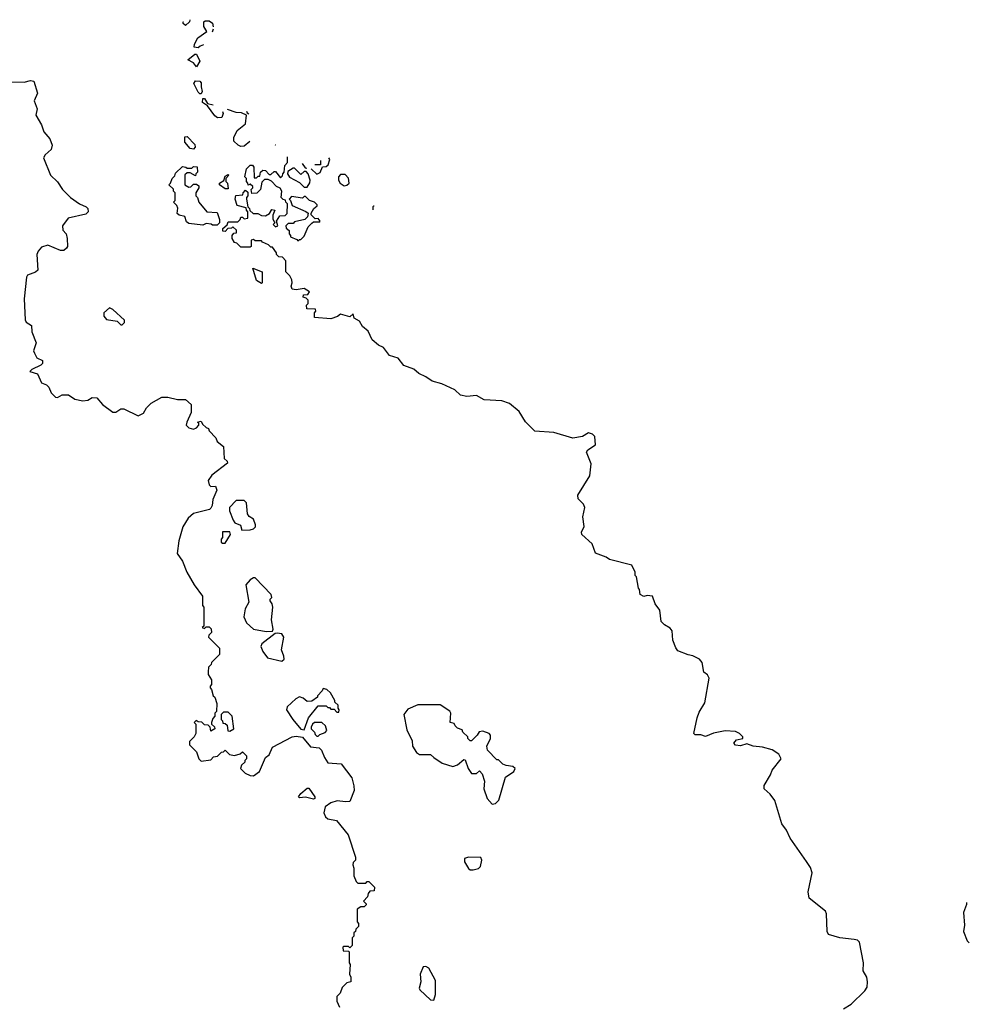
# Model space of a CAD drawing. Extents: x 1793424 to 1900092, y 321114 to 470632.
# Tile 292 of 292: x 1883076 to 1889083, y 442154 to 448379. Entities that reach past the tile are written whole.
import ezdxf

# ---------------------------------------------------------------- set-up
doc = ezdxf.new("R2010")
doc.units = 0

msp = doc.modelspace()

# ---------------------------------------------------------------- linework, layer by layer
at = {"layer": '0CON05XD'}
for points in [[(1884152.8, 448378.8), (1884150, 448365), (1884125, 448342.5), (1884110, 448355), (1884110, 448365), (1884111.3, 448366.3)], [(1884237.9, 448219.3), (1884218.3, 448211.7), (1884205, 448200), (1884180, 448205), (1884182.5, 448225), (1884202.5, 448265), (1884260, 448305), (1884240, 448335), (1884240, 448365), (1884248.3, 448371.7), (1884275, 448372.5), (1884296.1, 448356.1), (1884300.5, 448334.7)], [(1884299.8, 448317.9), (1884293.5, 448300.9)], [(1884195, 448080), (1884176.4, 448106.4), (1884140, 448125), (1884185, 448160), (1884195, 448160), (1884216.1, 448116.1), (1884195, 448080)], [(1882925, 447985.8), (1883104.6, 447984.6), (1883145, 447994.7), (1883165, 447989.2), (1883188.1, 447915), (1883167.3, 447865), (1883187.1, 447815), (1883178.1, 447775), (1883213.2, 447713.2), (1883229.6, 447669.6), (1883266.9, 447625), (1883280.5, 447585), (1883275, 447558), (1883238, 447525), (1883225.8, 447505), (1883270, 447395), (1883314.2, 447354.2), (1883345.9, 447305.9), (1883396.7, 447255), (1883453.9, 447213.9), (1883497.5, 447195), (1883506.7, 447185), (1883510, 447165), (1883495, 447150), (1883383.3, 447125), (1883347.5, 447075), (1883348.3, 447048.3), (1883370, 447025), (1883376.4, 446996.4), (1883377.5, 446945), (1883372.5, 446935), (1883355, 446920), (1883335, 446920), (1883255, 446953.8), (1883215, 446940), (1883192, 446915), (1883183.8, 446895), (1883190, 446795), (1883177, 446783), (1883126.2, 446763.8), (1883118.3, 446751.7), (1883103.8, 446615), (1883110.7, 446480.7), (1883117, 446467), (1883150, 446445), (1883152.5, 446405), (1883180, 446335), (1883164.1, 446285.9), (1883169.7, 446269.7), (1883185, 446240), (1883220, 446225), (1883220, 446205), (1883210, 446195), (1883153.3, 446166.7), (1883140, 446155), (1883189.3, 446139.3), (1883213.6, 446083.6), (1883245, 446070), (1883260, 446055), (1883275, 446020), (1883301.7, 445991.7), (1883315, 445990), (1883345, 446007.5), (1883385, 446007.5), (1883425, 445980), (1883475, 445970), (1883506.4, 445973.6), (1883535, 445990), (1883565, 445987.5), (1883600, 445945), (1883665, 445897.5), (1883685, 445897.5), (1883715, 445917.5), (1883735, 445917.5), (1883826.4, 445873.6), (1883859.3, 445890.7), (1883877.5, 445925), (1883907.5, 445955), (1883975, 445993.3), (1884013, 445993), (1884075, 445977.5), (1884125, 445977.5), (1884160, 445945), (1884160, 445895), (1884132.5, 445835), (1884130, 445815), (1884145, 445797.5), (1884175, 445790), (1884195, 445797.5), (1884210, 445815), (1884210, 445825), (1884200, 445835), (1884225, 445840), (1884231.7, 445821.7), (1884255, 445800), (1884270, 445795), (1884275, 445780), (1884316.1, 445736.1), (1884325, 445712.5), (1884365, 445680), (1884370, 445605), (1884388.3, 445588.3), (1884390, 445575), (1884290.7, 445499.3), (1884267.5, 445465), (1884275, 445437.5), (1884285, 445427.5), (1884315, 445430), (1884322.5, 445405), (1884297.5, 445345), (1884293, 445307), (1884285, 445290), (1884277, 445283), (1884175, 445257.5), (1884141.7, 445228.3), (1884108.3, 445171.7), (1884082.5, 445085), (1884073, 445003), (1884106.1, 444956.1), (1884133.3, 444885), (1884180, 444805), (1884232.5, 444735), (1884232.5, 444675), (1884240, 444665), (1884240, 444545), (1884230, 444535), (1884245, 444530), (1884255, 444540), (1884275, 444540), (1884288.3, 444528.3), (1884290, 444505), (1884271.7, 444488.3), (1884270, 444475), (1884340, 444405), (1884340, 444365), (1884290, 444315), (1884287, 444303), (1884270, 444285), (1884267.5, 444255), (1884268.3, 444238.3), (1884290, 444205), (1884290, 444175), (1884280, 444165), (1884280, 444155), (1884290, 444145), (1884300, 444105), (1884310, 444095), (1884322.5, 444055), (1884320, 444005), (1884310, 443995), (1884310, 443975), (1884298.3, 443961.7), (1884290, 443935), (1884290, 443925), (1884308.3, 443908.3), (1884310, 443895), (1884285, 443880), (1884280, 443905), (1884268.3, 443918.3), (1884245, 443920), (1884228.3, 443938.3), (1884205, 443940), (1884191.7, 443948.3), (1884180, 443935), (1884190, 443925), (1884190, 443865), (1884180, 443845), (1884150, 443815), (1884150, 443795), (1884195, 443750), (1884210, 443705), (1884225, 443690), (1884285, 443700), (1884301.7, 443718.3), (1884328.3, 443721.7), (1884351.7, 443748.3), (1884365, 443750), (1884375, 443760), (1884403, 443733), (1884435, 443727.5), (1884471.7, 443738.3), (1884485, 443750), (1884510, 443725), (1884510, 443705), (1884500, 443695), (1884500, 443685), (1884480, 443665), (1884472.5, 443645), (1884502.5, 443615), (1884535, 443600), (1884555, 443598.8), (1884593.6, 443626.4), (1884630, 443715), (1884655, 443730), (1884675, 443780), (1884800, 443845), (1884825, 443850), (1884865, 443842.5), (1884915, 443782.5), (1884970, 443775), (1884985, 443760), (1885003.3, 443713.3), (1885025, 443680), (1885110, 443675), (1885176.7, 443585), (1885190, 443535), (1885190.8, 443505), (1885165, 443436.7), (1885136.1, 443433.9), (1885085, 443441.2), (1885045, 443428), (1885007.7, 443402.3), (1885000.8, 443365), (1885009.5, 443339.5), (1885025, 443326.7), (1885080, 443315), (1885153.3, 443225), (1885200, 443085), (1885200, 443065), (1885185, 443050), (1885182.5, 443035), (1885190, 443015), (1885190, 442965), (1885205, 442930), (1885215, 442920), (1885265, 442920), (1885275, 442930), (1885285, 442930), (1885320, 442895), (1885318.3, 442871.7), (1885291.7, 442868.3), (1885280, 442855), (1885277, 442833), (1885250, 442805), (1885268.3, 442788.3), (1885268.3, 442781.7), (1885255, 442770), (1885235, 442770), (1885210, 442755), (1885210, 442675), (1885220, 442665), (1885220, 442645), (1885201.7, 442628.3), (1885200, 442615), (1885190, 442605), (1885190, 442585), (1885180, 442575), (1885180, 442525), (1885165, 442510), (1885155, 442520), (1885125, 442520), (1885120, 442515), (1885121.7, 442491.7), (1885155, 442490), (1885160, 442485), (1885160, 442415), (1885167.5, 442405), (1885162.5, 442345), (1885170, 442325), (1885170, 442295), (1885145, 442290), (1885115, 442260), (1885102.5, 442225), (1885083, 442203), (1885083, 442173), (1885100, 442135)], [(1884225, 447910), (1884215, 447910), (1884205, 447920), (1884177.5, 447975), (1884188.3, 447991.7), (1884215, 447990), (1884225, 447980), (1884223.3, 447953.3), (1884230, 447925), (1884225, 447910)], [(1884358.3, 447798.1), (1884362.5, 447785), (1884355, 447760), (1884328.3, 447758.3), (1884310.7, 447770.7), (1884263.3, 447833.3), (1884232.5, 447855), (1884235, 447880), (1884245, 447880), (1884265, 447850), (1884300.6, 447840.7)], [(1884531.9, 447607.7), (1884495, 447580), (1884475, 447576.7), (1884457.5, 447585), (1884431.7, 447611.7), (1884430, 447635), (1884450.7, 447679.3), (1884505, 447720), (1884510, 447775), (1884479.2, 447789.2), (1884445, 447792), (1884390, 447810), (1884390.3, 447811.7)], [(1884510.3, 447801.3), (1884515, 447790), (1884525.4, 447783.1)], [(1884175, 447560), (1884153.6, 447563.6), (1884120, 447605), (1884121.7, 447638.3), (1884135, 447640), (1884185, 447590), (1884187, 447573), (1884175, 447560)], [(1884693.9, 447585.3), (1884691.7, 447588.3), (1884693.2, 447588.5)], [(1884435, 446970), (1884420, 446995), (1884420, 447015), (1884431.7, 447028.3), (1884448.3, 447031.7), (1884448.3, 447048.3), (1884425, 447070), (1884415, 447060), (1884391.7, 447058.3), (1884375, 447040), (1884361.7, 447041.7), (1884361.7, 447058.3), (1884388.3, 447081.7), (1884395, 447100), (1884455, 447100), (1884470, 447115), (1884475, 447130), (1884485, 447130), (1884495, 447120), (1884520, 447125), (1884520, 447165), (1884510, 447175), (1884508.3, 447188.3), (1884452.5, 447205), (1884440, 447245), (1884443, 447267), (1884488.3, 447271.7), (1884490, 447285), (1884505, 447300), (1884518.3, 447288.3), (1884520, 447265), (1884510, 447255), (1884510, 447245), (1884520, 447195), (1884530, 447185), (1884531.7, 447171.7), (1884553, 447153), (1884583, 447153), (1884605, 447140), (1884631.7, 447138.3), (1884656.4, 447153.6), (1884671.7, 447178.3), (1884690, 447175), (1884677, 447143), (1884677, 447117), (1884690, 447095), (1884680, 447085), (1884695, 447070), (1884710, 447075), (1884700, 447105), (1884721.7, 447138.3), (1884755, 447140), (1884767, 447153), (1884770, 447215), (1884760, 447225), (1884758.3, 447238.3), (1884741.7, 447241.7), (1884730, 447255), (1884733.3, 447295), (1884723.9, 447313.9), (1884700, 447325), (1884668.3, 447358.3), (1884647.5, 447367.5), (1884625, 447367.5), (1884608.3, 447351.7), (1884600, 447305), (1884577, 447283), (1884545, 447280), (1884540, 447305), (1884550, 447315), (1884550, 447325), (1884535, 447340), (1884521.7, 447331.7), (1884520, 447345), (1884510, 447355), (1884510, 447375), (1884500, 447385), (1884510, 447435), (1884535, 447460), (1884548.3, 447458.3), (1884557, 447447), (1884560, 447380), (1884575, 447380), (1884585, 447390), (1884595, 447390), (1884600, 447415), (1884615, 447427.5), (1884630, 447425), (1884655, 447400), (1884665, 447400), (1884685, 447420), (1884695, 447420), (1884725, 447380), (1884738.3, 447391.7), (1884740, 447405), (1884750, 447415), (1884753, 447457), (1884770, 447475), (1884770, 447512.8)], [(1884863.5, 447469.6), (1884881.7, 447441.7), (1884891.8, 447440.7)], [(1884919.8, 447436.9), (1884955, 447402.5), (1884976.4, 447413.6), (1884991.7, 447448.3), (1885015, 447450), (1885028.3, 447461.7), (1885037.5, 447495), (1885031.6, 447505.1)], [(1884978.8, 447489.6), (1884978.3, 447461.7), (1884943.3, 447460.3)], [(1884325, 447080), (1884295, 447080), (1884287, 447087), (1884255, 447090), (1884235, 447080), (1884145, 447090), (1884131.7, 447101.7), (1884120, 447135), (1884085, 447142.5), (1884073, 447153), (1884077, 447187), (1884070, 447205), (1884050, 447225), (1884060, 447235), (1884060, 447285), (1884050, 447295), (1884048.3, 447308.3), (1884020, 447335), (1884030, 447345), (1884040, 447375), (1884058.3, 447391.7), (1884061.7, 447408.3), (1884105, 447450), (1884127, 447447), (1884135, 447440), (1884165, 447440), (1884175, 447450), (1884198.3, 447448.3), (1884200, 447415), (1884190, 447405), (1884188.3, 447391.7), (1884155, 447410), (1884135, 447410), (1884121.7, 447398.3), (1884120, 447335), (1884145, 447320), (1884158.3, 447321.7), (1884175, 447340), (1884195, 447340), (1884208.3, 447328.3), (1884210, 447315), (1884190, 447285), (1884190, 447265), (1884200, 447255), (1884210, 447225), (1884260, 447165), (1884325, 447160), (1884340, 447115), (1884340, 447095), (1884325, 447080)], [(1884395, 447310), (1884375, 447310), (1884340, 447335), (1884340, 447345), (1884368.3, 447361.7), (1884375, 447390), (1884395, 447400), (1884400, 447395), (1884380, 447375), (1884380, 447355), (1884390, 447345), (1884395, 447310)], [(1884895, 447320), (1884911.7, 447348.3), (1884912.5, 447365), (1884900, 447405), (1884888.3, 447418.3), (1884875, 447420), (1884855, 447400), (1884815, 447440), (1884805, 447440), (1884771.7, 447418.3), (1884770, 447405), (1884783.6, 447383.6), (1884845, 447350), (1884875, 447320), (1884895, 447320)], [(1885128.3, 447328.3), (1885145, 447332.5), (1885160, 447345), (1885157, 447377), (1885135, 447400), (1885105, 447400), (1885092.5, 447385), (1885092.5, 447365), (1885102.5, 447345), (1885128.3, 447328.3)], [(1884835, 446980), (1884845, 446990), (1884855, 446990), (1884875, 447010), (1884901.7, 447068.3), (1884925, 447092.5), (1884935, 447100), (1884975, 447100), (1884977.5, 447105), (1884965, 447122.5), (1884945, 447120), (1884920, 447145), (1884920, 447155), (1884937.5, 447185), (1884958.3, 447201.7), (1884958.3, 447208.3), (1884940, 447225), (1884910, 447235), (1884885, 447260), (1884875, 447260), (1884865, 447250), (1884795, 447260), (1884780, 447245), (1884790, 447235), (1884800, 447205), (1884886.7, 447166.7), (1884900, 447155), (1884896.7, 447133.3), (1884880, 447115), (1884815, 447100), (1884805, 447090), (1884775, 447090), (1884760, 447075), (1884761.7, 447061.7), (1884780, 447045), (1884780, 447025), (1884790, 447015), (1884790, 447005), (1884828.3, 446988.3), (1884835, 446980)], [(1885319.1, 447199.5), (1885315, 447200), (1885310, 447195), (1885310, 447176.8)], [(1888287.5, 442125), (1888335, 442153.8), (1888421.4, 442238.6), (1888437, 442263), (1888440, 442295), (1888434.2, 442325), (1888411.9, 442365), (1888413.8, 442415), (1888387.6, 442547.6), (1888375, 442558.8), (1888355, 442563.8), (1888263.9, 442573.9), (1888192.5, 442595), (1888183.3, 442615), (1888180, 442725), (1888173.6, 442743.6), (1888070, 442825), (1888063.3, 442865), (1888090, 442985), (1888078.3, 443018.3), (1888053, 443057), (1887948.8, 443205), (1887927.5, 443255), (1887896.2, 443295), (1887852, 443442), (1887822.9, 443482.9), (1887784.4, 443515), (1887785, 443537.5), (1887825.9, 443604.1), (1887836.7, 443635), (1887892.5, 443705), (1887877.5, 443735), (1887835, 443763.3), (1887775, 443780), (1887715, 443786.7), (1887675, 443800), (1887635, 443787.5), (1887603, 443793), (1887592.5, 443805), (1887610, 443825), (1887650, 443835), (1887650, 443845), (1887630, 443865), (1887605, 443877.5), (1887538.3, 443881.7), (1887465, 443867.5), (1887415, 443847.5), (1887385, 443857.5), (1887348.3, 443858.3), (1887340, 443865), (1887362.5, 443965), (1887375, 444000), (1887409.3, 444060.7), (1887436.4, 444216.4), (1887426.4, 444236.4), (1887403.3, 444253.3), (1887392.5, 444315), (1887376.4, 444336.4), (1887335, 444357.5), (1887305, 444362.5), (1887238.3, 444388.3), (1887227, 444407), (1887207, 444457), (1887203.3, 444515), (1887191.7, 444531.7), (1887155, 444553.3), (1887133.3, 444575), (1887126.2, 444645), (1887096.7, 444685), (1887080, 444735), (1887045, 444737.5), (1887025, 444732.5), (1887000, 444745), (1886997, 444777), (1886990, 444785), (1886977, 444857), (1886970, 444865), (1886970, 444885), (1886949.3, 444929.3), (1886806.1, 444966.1), (1886785, 444980), (1886717.5, 445005), (1886697.5, 445065), (1886632.5, 445125), (1886630.7, 445139.3), (1886647.5, 445175), (1886637.5, 445235), (1886650, 445295), (1886642.5, 445315), (1886609.3, 445349.3), (1886607, 445373), (1886682.5, 445495), (1886691.7, 445571.7), (1886662.5, 445645), (1886670.7, 445659.3), (1886718.3, 445691.7), (1886713.6, 445743.6), (1886699.2, 445759.2), (1886675, 445766.2), (1886636.5, 445743.5), (1886575, 445732.5), (1886455, 445768), (1886335, 445776.7), (1886276.4, 445836.4), (1886235, 445902.5), (1886175, 445953.3), (1886125, 445968.8), (1886015, 445976), (1885965, 446002), (1885905, 445996.2), (1885865, 446004.2), (1885828.3, 446038.3), (1885745.8, 446075.8), (1885685, 446094.2), (1885645, 446121.2), (1885601.2, 446141.2), (1885568.3, 446168.3), (1885505, 446193.3), (1885469.3, 446239.3), (1885415, 446256.7), (1885376.4, 446306.4), (1885345, 446321.2), (1885306.7, 446355), (1885279.5, 446409.5), (1885245, 446440), (1885225, 446472.5), (1885191.7, 446491.7), (1885185, 446520), (1885165, 446500), (1885105, 446517.5), (1885086.7, 446503.3), (1885045, 446487.5), (1884940, 446495), (1884940, 446525), (1884950, 446535), (1884948.3, 446548.3), (1884891.7, 446551.7), (1884890, 446575), (1884900, 446585), (1884900, 446605), (1884888.3, 446618.3), (1884870, 446625), (1884871.7, 446638.3), (1884898.3, 446641.7), (1884908.3, 446658.3), (1884875, 446680), (1884825, 446670), (1884800, 446675), (1884792.5, 446695), (1884800, 446715), (1884797.5, 446735), (1884785, 446760), (1884760, 446785), (1884760, 446855), (1884738.3, 446878.3), (1884715, 446880), (1884700, 446895), (1884700, 446905), (1884675, 446940), (1884665, 446940), (1884650, 446955), (1884611.7, 446971.7), (1884605, 446980), (1884565, 446980), (1884555, 446990), (1884540, 446985), (1884540, 446945), (1884535, 446940), (1884475, 446940), (1884450, 446965), (1884435, 446970)], [(1884605, 446710), (1884575, 446730), (1884551.7, 446808.3), (1884610, 446785), (1884610, 446715), (1884605, 446710)], [(1883725, 446450), (1883740, 446465), (1883738.3, 446478.3), (1883665, 446547.5), (1883645, 446557.5), (1883607.5, 446525), (1883607.5, 446505), (1883625, 446482.5), (1883692.5, 446472.5), (1883715, 446450), (1883725, 446450)], [(1884481.7, 445151.7), (1884535, 445152.5), (1884555, 445160), (1884567, 445173), (1884567.5, 445185), (1884555, 445220), (1884527, 445237), (1884517.5, 445255), (1884510, 445325), (1884495, 445340), (1884445, 445340), (1884402.5, 445295), (1884403.6, 445273.6), (1884427.5, 445215), (1884437, 445197), (1884473, 445183), (1884481.7, 445151.7)], [(1884358.3, 445068.3), (1884375, 445070), (1884410, 445125), (1884405, 445140), (1884360, 445140), (1884360, 445105), (1884350, 445095), (1884350, 445075), (1884358.3, 445068.3)], [(1884635, 444511.2), (1884675, 444512.5), (1884680, 444525), (1884668, 444585), (1884676.4, 444663.6), (1884672.5, 444685), (1884660, 444705), (1884660, 444715), (1884670, 444725), (1884667.5, 444745), (1884565, 444850), (1884555, 444850), (1884533.6, 444836.4), (1884507.5, 444805), (1884526.2, 444696.2), (1884502.5, 444655), (1884493.6, 444603.6), (1884510, 444565), (1884555.7, 444525.7), (1884635, 444511.2)], [(1884735, 444322.5), (1884748.8, 444335), (1884748, 444355), (1884731.4, 444395), (1884746, 444475), (1884735, 444496.2), (1884705, 444501.2), (1884692.5, 444497.5), (1884607, 444433), (1884602.5, 444415), (1884613.3, 444385), (1884643.9, 444343.9), (1884735, 444322.5)], [(1884875, 443890), (1884903.3, 443965), (1884965, 444040), (1885015, 444040), (1885025, 444030), (1885035, 444030), (1885045, 444020), (1885065, 444020), (1885081.7, 444001.7), (1885095, 444000), (1885097.5, 444015), (1885090, 444025), (1885090, 444045), (1885070, 444065), (1885070, 444075), (1885043, 444123), (1885020, 444145), (1884995, 444150), (1884990, 444135), (1884960, 444105), (1884960, 444095), (1884925, 444070), (1884895, 444067.5), (1884868.3, 444088.3), (1884845, 444096.7), (1884822.5, 444085), (1884767.5, 444035), (1884763.3, 444015), (1884803.3, 443955), (1884855, 443892.5), (1884875, 443890)], [(1886065, 443420), (1886085, 443422.5), (1886106.7, 443445), (1886149.3, 443590.7), (1886202.5, 443625), (1886210, 443645), (1886195, 443656.2), (1886153, 443663), (1886133, 443673), (1886105, 443700), (1886095, 443700), (1886035, 443760), (1886030, 443785), (1886053.8, 443835), (1886053.3, 443855), (1886045, 443866.7), (1886005, 443880), (1885983, 443877), (1885970, 443855), (1885935, 443820), (1885925, 443820), (1885910, 443835), (1885910, 443845), (1885880, 443875), (1885875, 443890), (1885845, 443900), (1885830, 443915), (1885825, 443930), (1885800, 443935), (1885803.3, 443995), (1885798, 444008), (1885735, 444046.2), (1885595, 444048), (1885531.2, 444018.8), (1885506.7, 443985), (1885525, 443890), (1885558.8, 443818.8), (1885560, 443785), (1885585.5, 443745.5), (1885605, 443732.9), (1885673.9, 443733.9), (1885695, 443713.3), (1885749.3, 443679.3), (1885815, 443656.7), (1885845, 443667.5), (1885885, 443702.5), (1885895, 443700), (1885912.5, 443645), (1885933.6, 443613.6), (1885965, 443612.5), (1885985, 443630), (1886000.7, 443610.7), (1886016.7, 443565), (1886012.5, 443515), (1886033.3, 443455), (1886065, 443420)], [(1884405, 443880), (1884430, 443895), (1884420, 443975), (1884395, 444000), (1884365, 444000), (1884350, 443985), (1884350, 443955), (1884360, 443945), (1884361.7, 443931.7), (1884375, 443930), (1884388.3, 443918.3), (1884391.7, 443881.7), (1884405, 443880)], [(1884965, 443850), (1884975, 443860), (1885008.3, 443871.7), (1885020, 443885), (1885010, 443915), (1884986.4, 443936.4), (1884940, 443935), (1884927.5, 443925), (1884920, 443905), (1884920, 443895), (1884940, 443875), (1884945, 443860), (1884955, 443850), (1884965, 443850)], [(1884935, 443450), (1884885, 443462.5), (1884845, 443460), (1884840, 443465), (1884855, 443487.5), (1884895, 443520), (1884905, 443520), (1884942.5, 443465), (1884942.5, 443455), (1884935, 443450)], [(1885945, 443003.8), (1885977.7, 443012.3), (1885991.2, 443025), (1886000, 443065), (1885992.5, 443082.5), (1885915, 443083.3), (1885890, 443075), (1885890, 443055), (1885915, 443012.5), (1885925, 443003.8), (1885945, 443003.8)], [(1889064.3, 442797.4), (1889065.6, 442785), (1889046.8, 442735), (1889053.1, 442655), (1889045.4, 442615), (1889068.9, 442555), (1889083.1, 442542.5)], [(1885695, 442180), (1885706.4, 442216.4), (1885706.2, 442305), (1885665, 442382.5), (1885645, 442392.5), (1885628.3, 442391.7), (1885608.8, 442345), (1885614.2, 442295), (1885603.3, 442255), (1885607.5, 442245), (1885675, 442182.5), (1885695, 442180)]]:
    msp.add_lwpolyline(points, dxfattribs=at)

doc.saveas('drawing.dxf')
